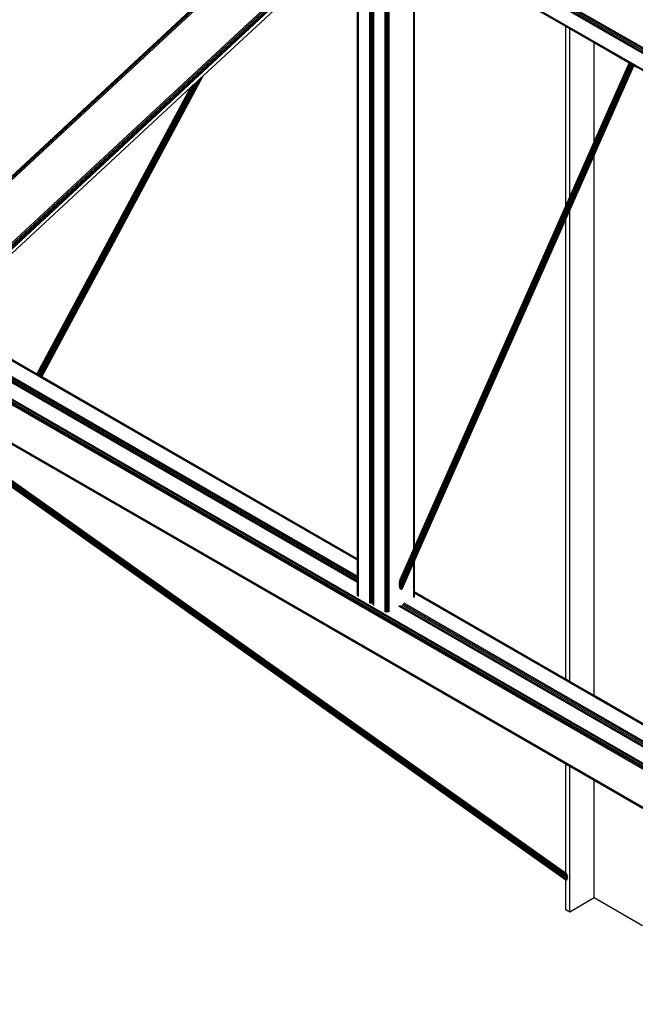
# Model space of a CAD drawing. Header units: millimetres. Extents: x 10 to 1250, y -62 to 528.
# Tile 523 of 656: x 599.22 to 600.58, y 506.07 to 508.25. Entities that reach past the tile are written whole.
import ezdxf

# ---------------------------------------------------------------- set-up
doc = ezdxf.new("R2010")
doc.units = ezdxf.units.MM
doc.header["$LTSCALE"] = 0.05

msp = doc.modelspace()

# ---------------------------------------------------------------- linework, layer by layer
at = {"color": 8}
for p, q in [((601.052, 507.9195), (599.9464, 508.5579)), ((601.0538, 507.922), (599.9482, 508.5604)), ((601.056, 507.9238), (599.9504, 508.5621)), ((598.9428, 507.6557), (599.8963, 508.5416)), ((598.9433, 507.6601), (599.8936, 508.5432)), ((598.9445, 507.6643), (599.8916, 508.5443)), ((601.0503, 507.9139), (599.9447, 508.5523)), ((601.0508, 507.9167), (599.9451, 508.555)), ((601.0503, 507.8781), (599.9447, 508.5164)), ((601.0508, 507.8758), (599.9451, 508.5141)), ((599.9683, 506.9724), (599.9683, 508.5001)), ((599.9953, 507.0387), (599.9953, 508.4704)), ((599.9955, 507.0386), (599.9955, 508.4706)), ((599.9965, 507.038), (599.9965, 508.4716)), ((599.9977, 507.0373), (599.9977, 508.4727)), ((600.0002, 507.0359), (600.0002, 508.475)), ((600.0004, 507.0358), (600.0004, 508.4752)), ((600.0009, 507.0355), (600.0009, 508.4756)), ((600.0022, 507.0347), (600.0022, 508.4769)), ((598.9877, 507.5579), (599.9664, 508.4674)), ((598.9909, 507.5566), (599.9664, 508.4631)), ((598.9944, 507.556), (599.9664, 508.4591)), ((598.9978, 507.5561), (599.9664, 508.4561)), ((599.0005, 507.5571), (599.9664, 508.4546)), ((599.9932, 507.0399), (599.9932, 508.4685)), ((600.0272, 507.0203), (600.0272, 508.4661)), ((600.0274, 507.0202), (600.0274, 508.4659)), ((600.0287, 507.0195), (600.0287, 508.4652)), ((600.0292, 507.0191), (600.0292, 508.4649)), ((600.0317, 507.0177), (600.0317, 508.4635)), ((600.0319, 507.0176), (600.0319, 508.4633)), ((600.0329, 507.017), (600.0329, 508.4628)), ((600.0339, 507.0164), (600.0339, 508.4622)), ((600.0341, 507.0163), (600.0341, 508.4621)), ((600.0362, 507.0151), (600.0362, 508.4609)), ((598.987, 507.7056), (599.7816, 508.4438)), ((599.6246, 508.126), (599.9664, 508.4436)), ((599.9664, 507.0554), (599.9664, 508.4436)), ((599.9669, 507.0551), (599.9669, 508.4441)), ((600.0908, 507.0779), (600.0908, 508.4293)), ((600.0922, 507.081), (600.0922, 508.4285)), ((600.0927, 507.0821), (600.0927, 508.4283)), ((600.4273, 508.235), (600.0927, 508.4283)), ((600.4273, 507.8379), (600.4273, 508.235)), ((600.436, 508.23), (600.4273, 508.235)), ((600.436, 507.8575), (600.436, 508.23)), ((600.4901, 508.1988), (600.436, 508.23)), ((600.4901, 507.9797), (600.4901, 508.1988)), ((600.5674, 508.1542), (600.4901, 508.1988)), ((600.0593, 507.0006), (600.5695, 508.1529)), ((600.0593, 506.999), (600.5701, 508.1526)), ((600.0593, 506.9974), (600.5707, 508.1523)), ((600.0594, 507.0023), (600.569, 508.1532)), ((600.0594, 506.9958), (600.5713, 508.1519)), ((600.0595, 507.0039), (600.5686, 508.1535)), ((600.0595, 506.9944), (600.5719, 508.1516)), ((600.0598, 507.0056), (600.5682, 508.1537)), ((600.0598, 506.993), (600.5726, 508.1512)), ((600.0601, 507.0071), (600.5678, 508.1539)), ((600.0601, 506.9918), (600.5732, 508.1508)), ((600.0604, 507.0086), (600.5676, 508.154)), ((600.0604, 506.9908), (600.5739, 508.1504)), ((600.0608, 507.0099), (600.5674, 508.1541)), ((600.0608, 506.9899), (600.5745, 508.1501)), ((600.0612, 506.9892), (600.5751, 508.1497)), ((600.0617, 506.9886), (600.5756, 508.1494)), ((600.0622, 506.9883), (600.5762, 508.1491)), ((600.0627, 506.9882), (600.5766, 508.1489)), ((600.0632, 506.9883), (600.577, 508.1486)), ((600.0638, 506.9886), (600.5773, 508.1484)), ((600.0643, 506.9891), (600.5775, 508.1483)), ((600.0648, 506.9898), (600.5777, 508.1482)), ((600.4901, 507.9797), (600.5674, 508.1542)), ((600.4901, 507.9501), (600.5778, 508.1482)), ((600.5674, 508.1541), (600.5674, 508.1542)), ((600.5676, 508.154), (600.5674, 508.1541)), ((600.5678, 508.1539), (600.5676, 508.154)), ((600.5682, 508.1537), (600.5678, 508.1539)), ((600.5686, 508.1535), (600.5682, 508.1537)), ((600.569, 508.1532), (600.5686, 508.1535)), ((600.5695, 508.1529), (600.569, 508.1532)), ((600.5701, 508.1526), (600.5695, 508.1529)), ((600.5707, 508.1523), (600.5701, 508.1526)), ((600.5713, 508.1519), (600.5707, 508.1523)), ((600.5719, 508.1516), (600.5713, 508.1519)), ((600.5726, 508.1512), (600.5719, 508.1516)), ((600.5732, 508.1508), (600.5726, 508.1512)), ((600.5739, 508.1504), (600.5732, 508.1508)), ((600.5745, 508.1501), (600.5739, 508.1504)), ((600.5751, 508.1497), (600.5745, 508.1501)), ((600.5756, 508.1494), (600.5751, 508.1497)), ((600.5762, 508.1491), (600.5756, 508.1494)), ((600.5766, 508.1489), (600.5762, 508.1491)), ((600.577, 508.1486), (600.5766, 508.1489)), ((600.5773, 508.1484), (600.577, 508.1486)), ((600.5775, 508.1483), (600.5773, 508.1484)), ((600.5777, 508.1482), (600.5775, 508.1483)), ((600.5778, 508.1482), (600.5777, 508.1482)), ((600.5846, 508.1442), (600.5778, 508.1482)), ((605.3218, 503.8693), (597.9557, 508.1221)), ((605.3218, 503.8729), (597.9576, 508.1246)), ((605.3218, 503.8759), (597.9597, 508.1264)), ((599.265, 507.4603), (599.6199, 508.1216)), ((599.2655, 507.46), (599.6211, 508.1228)), ((599.2659, 507.4598), (599.6222, 508.1238)), ((599.2663, 507.4596), (599.6231, 508.1246)), ((599.2665, 507.4595), (599.6238, 508.1253)), ((599.2667, 507.4593), (599.6243, 508.1257)), ((599.2669, 507.4593), (599.6246, 508.126)), ((599.2669, 507.4593), (599.6246, 508.126)), ((599.6185, 508.1204), (599.6199, 508.1216)), ((599.6199, 508.1216), (599.6211, 508.1228)), ((599.6211, 508.1228), (599.6222, 508.1238)), ((599.6222, 508.1238), (599.6231, 508.1246)), ((599.6231, 508.1246), (599.6238, 508.1253)), ((599.6238, 508.1253), (599.6243, 508.1257)), ((599.6243, 508.1257), (599.6246, 508.126)), ((605.3218, 503.8627), (597.9541, 508.1165)), ((605.3218, 503.8657), (597.9545, 508.1193)), ((599.0449, 507.5874), (599.5975, 508.1009)), ((599.2565, 507.4652), (599.5977, 508.101)), ((599.2565, 507.4653), (599.5975, 508.1009)), ((599.2567, 507.4652), (599.598, 508.1013)), ((599.2569, 507.465), (599.5985, 508.1018)), ((599.2572, 507.4649), (599.5993, 508.1025)), ((599.2575, 507.4647), (599.6002, 508.1034)), ((599.2579, 507.4644), (599.6013, 508.1044)), ((599.2584, 507.4641), (599.6026, 508.1056)), ((599.259, 507.4638), (599.604, 508.1068)), ((599.2595, 507.4635), (599.6055, 508.1082)), ((599.2601, 507.4632), (599.6071, 508.1097)), ((599.2608, 507.4628), (599.6087, 508.1113)), ((599.2614, 507.4624), (599.6104, 508.1128)), ((599.2621, 507.462), (599.6121, 508.1144)), ((599.2627, 507.4617), (599.6138, 508.116)), ((599.2634, 507.4613), (599.6155, 508.1175)), ((599.264, 507.461), (599.617, 508.119)), ((599.2645, 507.4606), (599.6185, 508.1204)), ((599.5975, 508.1009), (599.5977, 508.101)), ((599.5977, 508.101), (599.598, 508.1013)), ((599.598, 508.1013), (599.5985, 508.1018)), ((599.5985, 508.1018), (599.5993, 508.1025)), ((599.5993, 508.1025), (599.6002, 508.1034)), ((599.6002, 508.1034), (599.6013, 508.1044)), ((599.6013, 508.1044), (599.6026, 508.1056)), ((599.6026, 508.1056), (599.604, 508.1068)), ((599.604, 508.1068), (599.6055, 508.1082)), ((599.6055, 508.1082), (599.6071, 508.1097)), ((599.6071, 508.1097), (599.6087, 508.1113)), ((599.6087, 508.1113), (599.6104, 508.1128)), ((599.6104, 508.1128), (599.6121, 508.1144)), ((599.6121, 508.1144), (599.6138, 508.116)), ((599.6138, 508.116), (599.6155, 508.1175)), ((599.6155, 508.1175), (599.617, 508.119)), ((599.617, 508.119), (599.6185, 508.1204)), ((605.3218, 503.7779), (597.9541, 508.0317)), ((605.3218, 503.7759), (597.9545, 508.0294)), ((600.436, 507.8575), (600.4901, 507.9797)), ((600.436, 507.8279), (600.4901, 507.9501)), ((600.4901, 506.753), (600.4901, 507.9501)), ((600.0927, 507.0821), (600.4273, 507.8379)), ((600.4273, 507.8379), (600.436, 507.8575)), ((600.4273, 507.8083), (600.436, 507.8279)), ((600.436, 506.7843), (600.436, 507.8279)), ((600.0927, 507.0525), (600.4273, 507.8083)), ((600.4273, 506.7893), (600.4273, 507.8083)), ((599.9664, 507.0526), (599.0431, 507.5857)), ((599.9664, 507.0547), (599.0445, 507.587)), ((599.2565, 507.4653), (599.0449, 507.5874)), ((599.9664, 507.0037), (599.0042, 507.5592)), ((599.9664, 507.0057), (599.006, 507.5601)), ((599.9664, 507.0064), (599.0074, 507.5601)), ((599.9664, 507.0067), (599.0076, 507.5602)), ((599.9664, 507.0102), (599.0103, 507.5623)), ((599.9664, 507.0138), (599.0131, 507.5642)), ((599.9664, 507.0168), (599.0156, 507.5658)), ((599.2565, 507.4652), (599.2565, 507.4653)), ((599.2567, 507.4652), (599.2565, 507.4652)), ((599.2569, 507.465), (599.2567, 507.4652)), ((599.2572, 507.4649), (599.2569, 507.465)), ((599.2575, 507.4647), (599.2572, 507.4649)), ((599.2579, 507.4644), (599.2575, 507.4647)), ((599.2584, 507.4641), (599.2579, 507.4644)), ((599.259, 507.4638), (599.2584, 507.4641)), ((599.2595, 507.4635), (599.259, 507.4638)), ((599.2601, 507.4632), (599.2595, 507.4635)), ((599.2608, 507.4628), (599.2601, 507.4632)), ((599.2614, 507.4624), (599.2608, 507.4628)), ((599.2621, 507.462), (599.2614, 507.4624)), ((599.2627, 507.4617), (599.2621, 507.462)), ((599.2634, 507.4613), (599.2627, 507.4617)), ((599.264, 507.461), (599.2634, 507.4613)), ((599.2645, 507.4606), (599.264, 507.461)), ((599.265, 507.4603), (599.2645, 507.4606)), ((599.2655, 507.46), (599.265, 507.4603)), ((599.2659, 507.4598), (599.2655, 507.46)), ((599.2663, 507.4596), (599.2659, 507.4598)), ((599.2665, 507.4595), (599.2663, 507.4596)), ((599.2667, 507.4593), (599.2665, 507.4595)), ((599.2669, 507.4593), (599.2667, 507.4593)), ((599.9664, 507.0554), (599.2669, 507.4593)), ((599.2669, 507.4593), (599.2669, 507.4593)), ((600.4273, 506.601), (599.1898, 507.3155)), ((600.4296, 506.3441), (599.1539, 507.2486)), ((600.43, 506.3444), (599.1541, 507.2491)), ((600.4304, 506.3448), (599.1544, 507.2496)), ((600.4307, 506.3453), (599.1547, 507.2501)), ((600.431, 506.3459), (599.1549, 507.2507)), ((600.4313, 506.3467), (599.1552, 507.2514)), ((600.4314, 506.3474), (599.1553, 507.2522)), ((600.4315, 506.3483), (599.1554, 507.253)), ((599.1555, 507.2539), (600.4316, 506.3492)), ((600.4315, 506.3501), (599.1562, 507.2544)), ((600.4314, 506.3511), (599.1568, 507.2548)), ((600.4313, 506.3521), (599.1573, 507.2553)), ((600.431, 506.353), (599.1577, 507.2558)), ((600.4307, 506.354), (599.158, 507.2563)), ((600.4304, 506.3549), (599.1583, 507.2568)), ((600.43, 506.3557), (599.1585, 507.2572)), ((600.4296, 506.3565), (599.1587, 507.2576)), ((600.4291, 506.3572), (599.1588, 507.2579)), ((600.4286, 506.3578), (599.1589, 507.2581)), ((600.4273, 506.359), (599.159, 507.2582)), ((600.4273, 506.359), (599.159, 507.2582)), ((600.4273, 506.3443), (599.1533, 507.2476)), ((600.4273, 506.3443), (599.1533, 507.2476)), ((600.4281, 506.344), (599.1534, 507.2478)), ((600.4286, 506.3439), (599.1535, 507.248)), ((600.4291, 506.3439), (599.1537, 507.2483)), ((600.0908, 507.0779), (600.0612, 507.0111)), ((600.0908, 507.0779), (600.0922, 507.081)), ((600.0922, 507.081), (600.0927, 507.0821)), ((599.9669, 507.0551), (599.9664, 507.0554)), ((599.9664, 507.0547), (599.9664, 507.0554)), ((599.9669, 507.0544), (599.9664, 507.0547)), ((599.9664, 507.0526), (599.9664, 507.0547)), ((599.9669, 507.0524), (599.9664, 507.0526)), ((599.9664, 507.0168), (599.9664, 507.0526)), ((599.9669, 507.0544), (599.9669, 507.0551)), ((599.9669, 507.0524), (599.9669, 507.0544)), ((599.9669, 507.0165), (599.9669, 507.0524)), ((600.0922, 507.0515), (600.0927, 507.0525)), ((600.0927, 506.9825), (600.0927, 507.0525)), ((599.9953, 507.0387), (599.9932, 507.0399)), ((599.9932, 507.0392), (599.9932, 507.0399)), ((599.9953, 507.038), (599.9932, 507.0392)), ((599.9932, 507.0372), (599.9932, 507.0392)), ((599.9953, 507.036), (599.9932, 507.0372)), ((599.9932, 507.0013), (599.9932, 507.0372)), ((599.9955, 507.0386), (599.9953, 507.0387)), ((599.9953, 507.038), (599.9953, 507.0387)), ((599.9955, 507.0379), (599.9953, 507.038)), ((599.9953, 507.036), (599.9953, 507.038)), ((599.9955, 507.0359), (599.9953, 507.036)), ((599.9953, 507.0001), (599.9953, 507.036)), ((599.9965, 507.038), (599.9955, 507.0386)), ((599.9955, 507.0379), (599.9955, 507.0386)), ((599.9965, 507.0373), (599.9955, 507.0379)), ((599.9955, 507.0359), (599.9955, 507.0379)), ((599.9965, 507.0353), (599.9955, 507.0359)), ((599.9955, 507), (599.9955, 507.0359)), ((599.9977, 507.0373), (599.9965, 507.038)), ((599.9965, 507.0373), (599.9965, 507.038)), ((599.9977, 507.0366), (599.9965, 507.0373)), ((599.9965, 507.0353), (599.9965, 507.0373)), ((599.9977, 507.0346), (599.9965, 507.0353)), ((599.9965, 506.9994), (599.9965, 507.0353)), ((599.9977, 507.0366), (599.9977, 507.0373)), ((599.9977, 507.0346), (599.9977, 507.0366)), ((599.9977, 506.9987), (599.9977, 507.0346)), ((600.0004, 507.0358), (600.0002, 507.0359)), ((600.0002, 507.0352), (600.0002, 507.0359)), ((600.0004, 507.0351), (600.0002, 507.0352)), ((600.0002, 507.0332), (600.0002, 507.0352)), ((600.0004, 507.0331), (600.0002, 507.0332)), ((600.0002, 506.9973), (600.0002, 507.0332)), ((600.0009, 507.0355), (600.0004, 507.0358)), ((600.0004, 507.0351), (600.0004, 507.0358)), ((600.0009, 507.0348), (600.0004, 507.0351)), ((600.0004, 507.0331), (600.0004, 507.0351)), ((600.0009, 507.0328), (600.0004, 507.0331)), ((600.0004, 506.9972), (600.0004, 507.0331)), ((600.0022, 507.0347), (600.0009, 507.0355)), ((600.0009, 507.0348), (600.0009, 507.0355)), ((600.0022, 507.034), (600.0009, 507.0348)), ((600.0009, 507.0328), (600.0009, 507.0348)), ((600.0022, 507.032), (600.0009, 507.0328)), ((600.0009, 506.9969), (600.0009, 507.0328)), ((600.0022, 507.034), (600.0022, 507.0347)), ((600.0022, 507.032), (600.0022, 507.034)), ((600.0022, 506.9961), (600.0022, 507.032)), ((600.0653, 506.9907), (600.0908, 507.0483)), ((600.0908, 507.0483), (600.0922, 507.0515)), ((600.0908, 506.9836), (600.0908, 507.0483)), ((600.0922, 506.9828), (600.0922, 507.0515)), ((599.9669, 507.0165), (599.9664, 507.0168)), ((599.9664, 507.0138), (599.9664, 507.0168)), ((599.9669, 507.0135), (599.9664, 507.0138)), ((599.9664, 507.0102), (599.9664, 507.0138)), ((599.9669, 507.0099), (599.9664, 507.0102)), ((599.9664, 507.0067), (599.9664, 507.0102)), ((599.9669, 507.0135), (599.9669, 507.0165)), ((599.9669, 507.0099), (599.9669, 507.0135)), ((599.9669, 507.0064), (599.9669, 507.0099)), ((600.0274, 507.0202), (600.0272, 507.0203)), ((600.0272, 507.0196), (600.0272, 507.0203)), ((600.0274, 507.0194), (600.0272, 507.0196)), ((600.0272, 507.0176), (600.0272, 507.0196)), ((600.0274, 507.0174), (600.0272, 507.0176)), ((600.0272, 506.9817), (600.0272, 507.0176)), ((600.0287, 507.0195), (600.0274, 507.0202)), ((600.0274, 507.0194), (600.0274, 507.0202)), ((600.0287, 507.0187), (600.0274, 507.0194)), ((600.0274, 507.0174), (600.0274, 507.0194)), ((600.0287, 507.0167), (600.0274, 507.0174)), ((600.0274, 507.0084), (600.0274, 507.0174)), ((600.0292, 507.0191), (600.0287, 507.0195)), ((600.0287, 507.0187), (600.0287, 507.0195)), ((600.0292, 507.0184), (600.0287, 507.0187)), ((600.0287, 507.0167), (600.0287, 507.0187)), ((600.0292, 507.0164), (600.0287, 507.0167)), ((600.0287, 507.0082), (600.0287, 507.0167)), ((600.0292, 507.0184), (600.0292, 507.0191)), ((600.0292, 507.0164), (600.0292, 507.0184)), ((600.0292, 506.9805), (600.0292, 507.0164)), ((600.0319, 507.0176), (600.0317, 507.0177)), ((600.0317, 507.017), (600.0317, 507.0177)), ((600.0319, 507.0168), (600.0317, 507.017)), ((600.0317, 507.015), (600.0317, 507.017)), ((600.0319, 507.0148), (600.0317, 507.015)), ((600.0317, 506.9791), (600.0317, 507.015)), ((600.0329, 507.017), (600.0319, 507.0176)), ((600.0319, 507.0168), (600.0319, 507.0176)), ((600.0319, 507.0148), (600.0319, 507.0168)), ((600.0329, 507.0163), (600.0319, 507.0168)), ((600.0319, 507.0091), (600.0319, 507.0148)), ((600.0329, 507.0143), (600.0319, 507.0148)), ((600.0339, 507.0164), (600.0329, 507.017)), ((600.0329, 507.0163), (600.0329, 507.017)), ((600.0339, 507.0157), (600.0329, 507.0163)), ((600.0329, 507.0143), (600.0329, 507.0163)), ((600.0339, 507.0137), (600.0329, 507.0143)), ((600.0329, 506.9784), (600.0329, 507.0143)), ((600.0341, 507.0163), (600.0339, 507.0164)), ((600.0339, 507.0157), (600.0339, 507.0164)), ((600.0341, 507.0156), (600.0339, 507.0157)), ((600.0339, 507.0137), (600.0339, 507.0157)), ((600.0341, 507.0136), (600.0339, 507.0137)), ((600.0339, 506.9778), (600.0339, 507.0137)), ((600.0362, 507.0151), (600.0341, 507.0163)), ((600.0341, 507.0156), (600.0341, 507.0163)), ((600.0362, 507.0144), (600.0341, 507.0156)), ((600.0341, 507.0136), (600.0341, 507.0156)), ((600.0362, 507.0124), (600.0341, 507.0136)), ((600.0341, 506.9777), (600.0341, 507.0136)), ((600.0362, 507.0144), (600.0362, 507.0151)), ((600.0362, 507.0124), (600.0362, 507.0144)), ((600.0362, 506.9765), (600.0362, 507.0124)), ((599.9669, 507.0064), (599.9664, 507.0067)), ((599.9664, 507.0064), (599.9664, 507.0067)), ((599.9669, 507.0061), (599.9664, 507.0064)), ((599.9664, 507.0057), (599.9664, 507.0064)), ((599.9669, 507.0054), (599.9664, 507.0057)), ((599.9664, 507.0037), (599.9664, 507.0057)), ((599.9669, 507.0034), (599.9664, 507.0037)), ((599.9664, 506.975), (599.9664, 507.0037)), ((599.9669, 507.0061), (599.9669, 507.0064)), ((599.9669, 507.0054), (599.9669, 507.0061)), ((599.9669, 507.0034), (599.9669, 507.0054)), ((599.9669, 506.9736), (599.9669, 507.0034)), ((599.9953, 507.0001), (599.9932, 507.0013)), ((599.9932, 506.9983), (599.9932, 507.0013)), ((599.9953, 506.9971), (599.9932, 506.9983)), ((599.9932, 506.9948), (599.9932, 506.9983)), ((599.9953, 506.9936), (599.9932, 506.9948)), ((599.9932, 506.9912), (599.9932, 506.9948)), ((599.9953, 506.99), (599.9932, 506.9912)), ((599.9932, 506.9909), (599.9932, 506.9912)), ((599.9953, 506.9897), (599.9932, 506.9909)), ((599.9932, 506.9902), (599.9932, 506.9909)), ((599.9953, 506.989), (599.9932, 506.9902)), ((599.9932, 506.9882), (599.9932, 506.9902)), ((599.9953, 506.987), (599.9932, 506.9882)), ((599.9932, 506.958), (599.9932, 506.9882)), ((599.9955, 507), (599.9953, 507.0001)), ((599.9953, 506.9971), (599.9953, 507.0001)), ((599.9955, 506.997), (599.9953, 506.9971)), ((599.9953, 506.9936), (599.9953, 506.9971)), ((599.9955, 506.9935), (599.9953, 506.9936)), ((599.9953, 506.99), (599.9953, 506.9936)), ((599.9955, 506.9899), (599.9953, 506.99)), ((599.9953, 506.9897), (599.9953, 506.99)), ((599.9955, 506.9896), (599.9953, 506.9897)), ((599.9953, 506.989), (599.9953, 506.9897)), ((599.9955, 506.9889), (599.9953, 506.989)), ((599.9953, 506.987), (599.9953, 506.989)), ((599.9953, 506.9572), (599.9953, 506.987)), ((599.9955, 506.9869), (599.9953, 506.987)), ((599.9965, 506.9994), (599.9955, 507)), ((599.9955, 506.997), (599.9955, 507)), ((599.9965, 506.9964), (599.9955, 506.997)), ((599.9955, 506.9935), (599.9955, 506.997)), ((599.9965, 506.9929), (599.9955, 506.9935)), ((599.9955, 506.9899), (599.9955, 506.9935)), ((599.9965, 506.9893), (599.9955, 506.9899)), ((599.9955, 506.9896), (599.9955, 506.9899)), ((599.9965, 506.989), (599.9955, 506.9896)), ((599.9955, 506.9889), (599.9955, 506.9896)), ((599.9955, 506.9869), (599.9955, 506.9889)), ((599.9965, 506.9883), (599.9955, 506.9889)), ((599.9955, 506.9593), (599.9955, 506.9869)), ((599.9965, 506.9863), (599.9955, 506.9869)), ((599.9977, 506.9987), (599.9965, 506.9994)), ((599.9965, 506.9964), (599.9965, 506.9994)), ((599.9977, 506.9957), (599.9965, 506.9964)), ((599.9965, 506.9929), (599.9965, 506.9964)), ((599.9977, 506.9922), (599.9965, 506.9929)), ((599.9965, 506.9893), (599.9965, 506.9929)), ((599.9977, 506.9886), (599.9965, 506.9893)), ((599.9965, 506.989), (599.9965, 506.9893)), ((599.9977, 506.9883), (599.9965, 506.989)), ((599.9965, 506.9883), (599.9965, 506.989)), ((599.9977, 506.9876), (599.9965, 506.9883)), ((599.9965, 506.9863), (599.9965, 506.9883)), ((599.9977, 506.9957), (599.9977, 506.9987)), ((599.9977, 506.9922), (599.9977, 506.9957)), ((599.9977, 506.9886), (599.9977, 506.9922)), ((599.9977, 506.9883), (599.9977, 506.9886)), ((599.9977, 506.9876), (599.9977, 506.9883)), ((599.9977, 506.9856), (599.9977, 506.9876)), ((600.0004, 506.9972), (600.0002, 506.9973)), ((600.0002, 506.9943), (600.0002, 506.9973)), ((600.0004, 506.9942), (600.0002, 506.9943)), ((600.0002, 506.9907), (600.0002, 506.9943)), ((600.0004, 506.9906), (600.0002, 506.9907)), ((600.0002, 506.9872), (600.0002, 506.9907)), ((600.0004, 506.9871), (600.0002, 506.9872)), ((600.0002, 506.9869), (600.0002, 506.9872)), ((600.0004, 506.9868), (600.0002, 506.9869)), ((600.0002, 506.9862), (600.0002, 506.9869)), ((600.0009, 506.9969), (600.0004, 506.9972)), ((600.0004, 506.9942), (600.0004, 506.9972)), ((600.0009, 506.9939), (600.0004, 506.9942)), ((600.0004, 506.9906), (600.0004, 506.9942)), ((600.0009, 506.9904), (600.0004, 506.9906)), ((600.0004, 506.9871), (600.0004, 506.9906)), ((600.0009, 506.9868), (600.0004, 506.9871)), ((600.0004, 506.9868), (600.0004, 506.9871)), ((600.0009, 506.9865), (600.0004, 506.9868)), ((600.0004, 506.9861), (600.0004, 506.9868)), ((600.0022, 506.9961), (600.0009, 506.9969)), ((600.0009, 506.9939), (600.0009, 506.9969)), ((600.0022, 506.9931), (600.0009, 506.9939)), ((600.0009, 506.9904), (600.0009, 506.9939)), ((600.0022, 506.9895), (600.0009, 506.9904)), ((600.0009, 506.9868), (600.0009, 506.9904)), ((600.0022, 506.986), (600.0009, 506.9868)), ((600.0009, 506.9865), (600.0009, 506.9868)), ((600.0022, 506.9931), (600.0022, 506.9961)), ((600.0022, 506.9895), (600.0022, 506.9931)), ((600.0022, 506.986), (600.0022, 506.9895)), ((599.9965, 506.9589), (599.9965, 506.9863)), ((599.9977, 506.9856), (599.9965, 506.9863)), ((599.9977, 506.9569), (599.9977, 506.9856)), ((600.0004, 506.9861), (600.0002, 506.9862)), ((600.0002, 506.9842), (600.0002, 506.9862)), ((600.0004, 506.9841), (600.0002, 506.9842)), ((600.0002, 506.9572), (600.0002, 506.9842)), ((600.0009, 506.9858), (600.0004, 506.9861)), ((600.0004, 506.9841), (600.0004, 506.9861)), ((600.0004, 506.9554), (600.0004, 506.9841)), ((600.0009, 506.9838), (600.0004, 506.9841)), ((600.0022, 506.9857), (600.0009, 506.9865)), ((600.0009, 506.9858), (600.0009, 506.9865)), ((600.0022, 506.985), (600.0009, 506.9858)), ((600.0009, 506.9838), (600.0009, 506.9858)), ((600.0022, 506.983), (600.0009, 506.9838)), ((600.0009, 506.9838), (600.0009, 506.954)), ((600.0022, 506.9857), (600.0022, 506.986)), ((600.0022, 506.985), (600.0022, 506.9857)), ((600.0022, 506.983), (600.0022, 506.985)), ((600.0022, 506.9528), (600.0022, 506.983)), ((600.0292, 506.9805), (600.0272, 506.9817)), ((600.0272, 506.9787), (600.0272, 506.9817)), ((600.0292, 506.9775), (600.0272, 506.9787)), ((600.0272, 506.9752), (600.0272, 506.9787)), ((600.0292, 506.974), (600.0272, 506.9752)), ((600.0272, 506.9716), (600.0272, 506.9752)), ((600.0292, 506.9704), (600.0272, 506.9716)), ((600.0272, 506.9713), (600.0272, 506.9716)), ((600.0292, 506.9701), (600.0272, 506.9713)), ((600.0272, 506.9706), (600.0272, 506.9713)), ((600.0292, 506.9694), (600.0272, 506.9706)), ((600.0272, 506.9686), (600.0272, 506.9706)), ((600.0292, 506.9674), (600.0272, 506.9686)), ((600.0272, 506.9384), (600.0272, 506.9686)), ((600.0292, 506.9775), (600.0292, 506.9805)), ((600.0292, 506.974), (600.0292, 506.9775)), ((600.0292, 506.9704), (600.0292, 506.974)), ((600.0292, 506.9701), (600.0292, 506.9704)), ((600.0292, 506.9694), (600.0292, 506.9701)), ((600.0292, 506.9674), (600.0292, 506.9694)), ((600.0292, 506.9376), (600.0292, 506.9674)), ((600.0329, 506.9784), (600.0317, 506.9791)), ((600.0317, 506.9761), (600.0317, 506.9791)), ((600.0329, 506.9754), (600.0317, 506.9761)), ((600.0317, 506.9726), (600.0317, 506.9761)), ((600.0329, 506.9719), (600.0317, 506.9726)), ((600.0317, 506.969), (600.0317, 506.9726)), ((600.0329, 506.9683), (600.0317, 506.969)), ((600.0317, 506.9687), (600.0317, 506.969)), ((600.0329, 506.968), (600.0317, 506.9687)), ((600.0317, 506.968), (600.0317, 506.9687)), ((600.0329, 506.9673), (600.0317, 506.968)), ((600.0317, 506.966), (600.0317, 506.968)), ((600.0329, 506.9653), (600.0317, 506.966)), ((600.0317, 506.9373), (600.0317, 506.966)), ((600.0339, 506.9778), (600.0329, 506.9784)), ((600.0329, 506.9754), (600.0329, 506.9784)), ((600.0339, 506.9748), (600.0329, 506.9754)), ((600.0329, 506.9719), (600.0329, 506.9754)), ((600.0339, 506.9713), (600.0329, 506.9719)), ((600.0329, 506.9683), (600.0329, 506.9719)), ((600.0339, 506.9677), (600.0329, 506.9683)), ((600.0329, 506.968), (600.0329, 506.9683)), ((600.0339, 506.9674), (600.0329, 506.968)), ((600.0329, 506.9673), (600.0329, 506.968)), ((600.0339, 506.9667), (600.0329, 506.9673)), ((600.0329, 506.9653), (600.0329, 506.9673)), ((600.0329, 506.9393), (600.0329, 506.9653)), ((600.0339, 506.9647), (600.0329, 506.9653)), ((600.0341, 506.9777), (600.0339, 506.9778)), ((600.0339, 506.9748), (600.0339, 506.9778)), ((600.0341, 506.9747), (600.0339, 506.9748)), ((600.0339, 506.9713), (600.0339, 506.9748)), ((600.0341, 506.9711), (600.0339, 506.9713)), ((600.0339, 506.9677), (600.0339, 506.9713)), ((600.0341, 506.9676), (600.0339, 506.9677)), ((600.0339, 506.9674), (600.0339, 506.9677)), ((600.0341, 506.9673), (600.0339, 506.9674)), ((600.0339, 506.9667), (600.0339, 506.9674)), ((600.0341, 506.9666), (600.0339, 506.9667)), ((600.0339, 506.9647), (600.0339, 506.9667)), ((600.0362, 506.9765), (600.0341, 506.9777)), ((600.0341, 506.9747), (600.0341, 506.9777)), ((600.0362, 506.9735), (600.0341, 506.9747)), ((600.0341, 506.9711), (600.0341, 506.9747)), ((600.0362, 506.97), (600.0341, 506.9711)), ((600.0341, 506.9676), (600.0341, 506.9711)), ((600.0362, 506.9664), (600.0341, 506.9676)), ((600.0341, 506.9673), (600.0341, 506.9676)), ((600.0362, 506.9661), (600.0341, 506.9673)), ((600.0341, 506.9666), (600.0341, 506.9673)), ((600.0362, 506.9654), (600.0341, 506.9666)), ((600.0341, 506.9646), (600.0341, 506.9666)), ((600.0362, 506.9735), (600.0362, 506.9765)), ((600.0362, 506.97), (600.0362, 506.9735)), ((600.0362, 506.9664), (600.0362, 506.97)), ((600.0362, 506.9661), (600.0362, 506.9664)), ((600.0362, 506.9654), (600.0362, 506.9661)), ((600.0362, 506.9634), (600.0362, 506.9654)), ((600.0922, 506.9828), (600.0908, 506.9836)), ((600.0908, 506.9829), (600.0908, 506.9836)), ((600.0908, 506.9808), (600.0908, 506.9829)), ((600.0922, 506.9821), (600.0908, 506.9829)), ((600.0922, 506.98), (600.0908, 506.9808)), ((600.0908, 506.97), (600.0908, 506.9808)), ((600.0927, 506.9825), (600.0922, 506.9828)), ((600.0922, 506.9821), (600.0922, 506.9828)), ((600.0922, 506.98), (600.0922, 506.9821)), ((600.0927, 506.9818), (600.0922, 506.9821)), ((600.0927, 506.9798), (600.0922, 506.98)), ((600.0922, 506.9711), (600.0922, 506.98)), ((600.4273, 506.7893), (600.0927, 506.9825)), ((600.0927, 506.9818), (600.0927, 506.9825)), ((601.0721, 506.4163), (600.0927, 506.9818)), ((600.0927, 506.9798), (600.0927, 506.9818)), ((600.0927, 506.9726), (600.0927, 506.9798)), ((601.0721, 506.4143), (600.0927, 506.9798)), ((600.0339, 506.9397), (600.0339, 506.9647)), ((600.0341, 506.9646), (600.0339, 506.9647)), ((600.0362, 506.9634), (600.0341, 506.9646)), ((600.0341, 506.9376), (600.0341, 506.9646)), ((600.0362, 506.9384), (600.0362, 506.9634)), ((601.0721, 506.3653), (600.0578, 506.9509)), ((601.0721, 506.3673), (600.06, 506.9517)), ((600.0639, 506.9501), (600.0618, 506.9513)), ((601.0721, 506.3683), (600.0639, 506.9504)), ((601.0721, 506.368), (600.0639, 506.9501)), ((601.0721, 506.3719), (600.0652, 506.9532)), ((601.0721, 506.3754), (600.067, 506.9557)), ((601.0721, 506.3785), (600.0692, 506.9575)), ((600.436, 506.7843), (600.4273, 506.7893)), ((600.4901, 506.753), (600.436, 506.7843)), ((600.5969, 506.6914), (600.4901, 506.753)), ((600.4273, 506.359), (600.4273, 506.601)), ((600.436, 506.596), (600.4273, 506.601)), ((600.436, 506.2735), (600.436, 506.596)), ((600.4901, 506.5648), (600.436, 506.596)), ((600.4901, 506.3048), (600.4901, 506.5648)), ((600.5969, 506.5031), (600.4901, 506.5648)), ((600.4276, 506.3588), (600.4273, 506.359)), ((600.4276, 506.3588), (600.4281, 506.3584)), ((600.4273, 506.3443), (600.4276, 506.3442)), ((600.4273, 506.2785), (600.4273, 506.3443)), ((600.4273, 506.3443), (600.4273, 506.3443)), ((600.4901, 506.3048), (600.436, 506.2735)), ((600.5969, 506.2431), (600.4901, 506.3048)), ((600.436, 506.2735), (600.4273, 506.2785))]:
    msp.add_line(p, q, dxfattribs=at)

doc.saveas('drawing.dxf')
